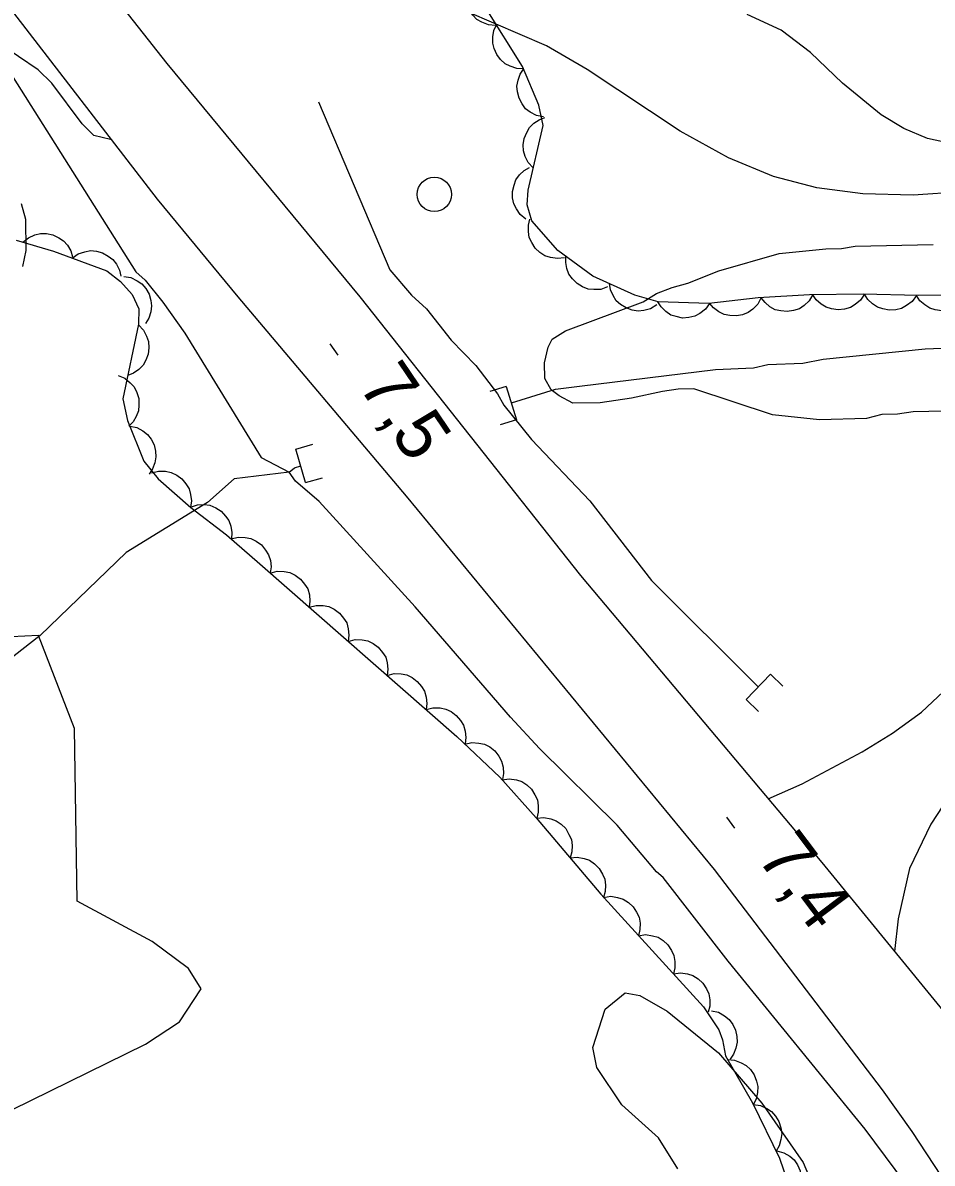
# Model space of a CAD drawing. Extents: x 336540 to 340074, y 5572036 to 5573747.
# Drawn here: x 338234.5 to 338287.2, y 5573331.3 to 5573397.3 of the extents above; entities that cross this region are included whole.
import ezdxf

# ---------------------------------------------------------------- set-up
doc = ezdxf.new("R2010")
doc.units = 0
for name, color, linetype in [('Niveau 19', 7, 'Continuous'), ('Niveau 2', 7, 'Continuous'), ('Niveau 21', 7, 'Continuous'), ('Niveau 26', 7, 'Continuous'), ('Niveau 3', 7, 'Continuous'), ('Niveau 36', 7, 'Continuous'), ('Niveau 4', 7, 'Continuous'), ('Niveau 44', 7, 'Continuous')]:
    doc.layers.add(name, color=color, linetype=linetype)

msp = doc.modelspace()

# ---------------------------------------------------------------- linework, layer by layer
at = {"layer": 'Niveau 19'}
for points in [[(338277.67, 5573352.4), (338279.64, 5573353.26), (338283.12, 5573355.12), (338284.87, 5573356.21), (338286.56, 5573357.41), (338288.13, 5573358.9), (338289.53, 5573360.62), (338292.22, 5573364.81), (338293, 5573365.63), (338295.05, 5573369.48), (338296.7, 5573372.09), (338297.44, 5573373.05), (338298.2, 5573373.7), (338299.75, 5573376.02), (338300.78, 5573377.2), (338302.04, 5573378.38), (338303.59, 5573379.5), (338307.35, 5573381.76), (338308.56, 5573382.65), (338310.2, 5573383.59), (338312.55, 5573385.48), (338314.09, 5573386.39), (338315.52, 5573388.34), (338315.81, 5573389.31)], [(338319.28, 5573386.25), (338317.2, 5573385.31), (338316.03, 5573384.51), (338314.72, 5573383.54), (338312.27, 5573381.27), (338310.77, 5573380.26), (338309.26, 5573378.8), (338308.3, 5573377.59), (338306.91, 5573375.61), (338304.61, 5573373.96), (338301.9, 5573371.63), (338299.72, 5573368.76), (338296.43, 5573364), (338294.73, 5573361.96), (338293.54, 5573360.68), (338292.25, 5573358.79), (338291.36, 5573357.15), (338288.45, 5573353), (338287.1, 5573350.93), (338285.86, 5573348.36), (338285.21, 5573345.45), (338285, 5573343.56)]]:
    msp.add_lwpolyline(points, dxfattribs=at)
at = {"layer": 'Niveau 2'}
for points in [[(338298.37, 5573398.24), (338298.56, 5573396.64), (338298.38, 5573395.05), (338297.71, 5573393.56), (338296.46, 5573392.06), (338294.6, 5573390.84), (338293.48, 5573390.38), (338291.08, 5573390), (338289.75, 5573390.03), (338286.91, 5573390.64), (338285.53, 5573391.22), (338284.21, 5573392.02), (338281.97, 5573393.85), (338280.13, 5573395.63), (338278.43, 5573396.93), (338276.46, 5573397.83)], [(338296.17, 5573389.97), (338293.62, 5573389.11), (338292.58, 5573388.6), (338290.23, 5573387.79), (338288.91, 5573387.56), (338286.07, 5573387.37), (338283.16, 5573387.45), (338280.5, 5573387.8), (338277.98, 5573388.44), (338275.37, 5573389.52), (338272.57, 5573391.08), (338267.18, 5573394.65), (338264.82, 5573396.01), (338260.25, 5573397.99)], [(338239.57, 5573390.6), (338238.61, 5573390.83), (338237.92, 5573391.5), (338236.17, 5573393.85), (338235.37, 5573394.63), (338233.07, 5573396.17)], [(338234.39, 5573386.88), (338234.64, 5573385.97), (338234.67, 5573384.16), (338234.46, 5573383.24)], [(338287.88, 5573374.86), (338286.07, 5573374.82), (338285.17, 5573374.68), (338284.26, 5573374.67), (338283.36, 5573374.42), (338280.65, 5573374.36), (338277.92, 5573374.64), (338273.36, 5573376.14), (338272.46, 5573376.12), (338271.55, 5573375.99), (338269.75, 5573375.61), (338267.94, 5573375.34), (338266.36, 5573375.31), (338265.56, 5573375.74), (338265.1, 5573376.08), (338264.74, 5573376.75), (338264.72, 5573377.66), (338264.93, 5573378.57), (338265.15, 5573379.03), (338265.93, 5573379.51), (338270.43, 5573381.19), (338271.21, 5573381.66), (338272.11, 5573382.02), (338273.01, 5573382.27), (338274.81, 5573382.99), (338278.3, 5573383.98), (338281.01, 5573384.26), (338281.92, 5573384.28), (338282.71, 5573384.41), (338287.24, 5573384.51)], [(338233.85, 5573334.38), (338241.6, 5573338.18), (338243.56, 5573339.47), (338244.82, 5573341.4), (338244.08, 5573342.56), (338241.98, 5573344.14), (338237.63, 5573346.47), (338237.48, 5573356.48), (338235.4, 5573361.86), (338225.09, 5573361.36)], [(338272.44, 5573330.96), (338271.31, 5573332.76), (338269.2, 5573334.68), (338267.75, 5573336.83), (338267.51, 5573337.99), (338268.23, 5573340.22), (338269.39, 5573341.15), (338270.24, 5573341.01), (338271.81, 5573340.09), (338274.8, 5573337.69), (338277.31, 5573334.77), (338279.7, 5573331.33), (338282.01, 5573325.83)]]:
    msp.add_lwpolyline(points, dxfattribs=at)
at = {"layer": 'Niveau 21'}
for points in [[(338227.71, 5573414.68), (338239.51, 5573399.22), (338242.83, 5573395), (338254.02, 5573381.48), (338266.8, 5573365.33), (338280.79, 5573348.7), (338289.44, 5573338.13), (338292.91, 5573333.62), (338294.79, 5573330.79), (338295.28, 5573329.9), (338296.29, 5573327.68), (338299.56, 5573319.01), (338300.39, 5573316.57), (338301.28, 5573313.38), (338302.46, 5573307.57), (338303.71, 5573299.67), (338304.86, 5573291), (338305.32, 5573286.05), (338305.5, 5573282.34)], [(338299.98, 5573285.76), (338299.82, 5573290.08), (338299.38, 5573295.64), (338298.57, 5573301.16), (338297.34, 5573306.78), (338295.86, 5573312.19), (338294.36, 5573317.05), (338292.52, 5573321.92), (338290.95, 5573325.2), (338288.56, 5573329.25), (338286.01, 5573333.12), (338284.29, 5573335.54), (338274.56, 5573348.31), (338256.72, 5573369.93), (338246.97, 5573381.47), (338242.29, 5573387.14), (338222.82, 5573412.38)]]:
    msp.add_lwpolyline(points, dxfattribs=at)
at = {"layer": 'Niveau 26'}
for p, q in [((338262.5, 5573376.29), (338261.54, 5573376)), ((338262.5, 5573376.29), (338263.09, 5573374.36)), ((338263.09, 5573374.36), (338262.14, 5573374.07)), ((338250.31, 5573372.66), (338251.28, 5573372.94)), ((338250.87, 5573370.72), (338250.31, 5573372.66)), ((338250.87, 5573370.72), (338251.84, 5573371)), ((338276.4, 5573358.15), (338277.8, 5573359.61)), ((338277.8, 5573359.61), (338278.52, 5573358.92)), ((338276.4, 5573358.15), (338277.12, 5573357.46))]:
    msp.add_line(p, q, dxfattribs=at)
at = {"layer": 'Niveau 3'}
for p, q in [((338252.28, 5573378.76), (338252.74, 5573378.09)), ((338275.25, 5573351.34), (338275.73, 5573350.69))]:
    msp.add_line(p, q, dxfattribs=at)
at = {"layer": 'Niveau 36'}
msp.add_circle((338258.329, 5573387.411), 1, dxfattribs=at)
at = {"layer": 'Niveau 4'}
for points in [[(338231.96, 5573397.27), (338241.04, 5573382.92), (338241.58, 5573382.44), (338242.6, 5573381.16), (338243.87, 5573379.37), (338248.29, 5573372.16), (338249.92, 5573371.32), (338246.73, 5573370.94), (338245.19, 5573369.56), (338240.47, 5573366.66), (338235.49, 5573361.85), (338233.07, 5573359.99)], [(338251.61, 5573392.78), (338255.76, 5573383.05), (338257, 5573381.58), (338257.88, 5573380.78), (338259.3, 5573378.97), (338260.73, 5573377.5), (338261.98, 5573375.85), (338262.35, 5573375.2), (338263.96, 5573373.22), (338267.33, 5573369.65), (338270.91, 5573365.04), (338277.1, 5573358.88)], [(338262.8, 5573375.34), (338265.34, 5573376.12), (338266.74, 5573376.31), (338274.62, 5573377.26), (338276.82, 5573377.36), (338277.65, 5573377.56), (338279.68, 5573377.64), (338280.85, 5573377.86), (338286.76, 5573378.46), (338292.49, 5573378.7), (338295.17, 5573379.34), (338305.49, 5573383.69), (338307.13, 5573384.61), (338309.45, 5573385.73), (338312.61, 5573386.88), (338313.96, 5573387.28), (338318.87, 5573388.37), (338321.33, 5573389.48)], [(338286.21, 5573329.34), (338283.29, 5573333.27), (338275.35, 5573342.99), (338271.58, 5573347.84), (338271.2, 5573348.17), (338268.93, 5573350.88), (338264.42, 5573355.32), (338262.74, 5573357.13), (338257.22, 5573363.52), (338251.65, 5573369.62), (338250.29, 5573370.8), (338249.92, 5573371.32), (338250.22, 5573371.58), (338250.6, 5573371.69)]]:
    msp.add_lwpolyline(points, dxfattribs=at)
at = {"layer": 'Niveau 44'}
for points in [[(338261.88, 5573397.2), (338261.46, 5573397.23), (338261.09, 5573397.38), (338260.8, 5573397.54), (338260.55, 5573397.8), (338260.35, 5573398.1), (338260.22, 5573398.46), (338260.14, 5573398.78), (338260.17, 5573399.13), (338260.25, 5573399.49), (338260.41, 5573399.81)], [(338289.76, 5573381.6), (338286.36, 5573381.55), (338283.17, 5573381.64), (338280.07, 5573381.6), (338277.09, 5573381.41), (338274.23, 5573381.1), (338271.29, 5573381.19), (338269.95, 5573381.58), (338267.52, 5573382.68), (338265.49, 5573384.17), (338263.97, 5573385.87), (338263.7, 5573386.8), (338263.76, 5573387.65), (338264.63, 5573391.41), (338264.38, 5573392.57), (338263.44, 5573394.82), (338261.33, 5573398.18)], [(338263.52, 5573394.68), (338263.11, 5573394.7), (338262.72, 5573394.83), (338262.43, 5573394.98), (338262.17, 5573395.22), (338261.95, 5573395.51), (338261.8, 5573395.87), (338261.71, 5573396.18), (338261.72, 5573396.53), (338261.78, 5573396.9), (338261.93, 5573397.23)], [(338264.66, 5573391.9), (338264.25, 5573391.99), (338263.89, 5573392.18), (338263.62, 5573392.37), (338263.41, 5573392.65), (338263.24, 5573392.98), (338263.15, 5573393.35), (338263.11, 5573393.68), (338263.18, 5573394.02), (338263.3, 5573394.37), (338263.5, 5573394.67)], [(338264.06, 5573388.94), (338263.77, 5573389.25), (338263.6, 5573389.61), (338263.49, 5573389.93), (338263.48, 5573390.28), (338263.53, 5573390.64), (338263.68, 5573391), (338263.84, 5573391.28), (338264.09, 5573391.53), (338264.4, 5573391.73), (338264.73, 5573391.86)], [(338263.64, 5573385.98), (338263.31, 5573386.24), (338263.08, 5573386.57), (338262.93, 5573386.86), (338262.86, 5573387.21), (338262.86, 5573387.58), (338262.95, 5573387.95), (338263.06, 5573388.26), (338263.27, 5573388.54), (338263.54, 5573388.79), (338263.85, 5573388.97)], [(338265.87, 5573383.74), (338265.46, 5573383.69), (338265.06, 5573383.75), (338264.74, 5573383.85), (338264.45, 5573384.04), (338264.18, 5573384.29), (338263.97, 5573384.62), (338263.83, 5573384.91), (338263.78, 5573385.26), (338263.79, 5573385.63), (338263.87, 5573385.98)], [(338234.49, 5573384.64), (338234.82, 5573384.9), (338235.19, 5573385.06), (338235.51, 5573385.15), (338235.86, 5573385.14), (338236.22, 5573385.07), (338236.57, 5573384.9), (338236.85, 5573384.73), (338237.07, 5573384.46), (338237.26, 5573384.14), (338237.37, 5573383.8)], [(338234.11, 5573384.75), (338236.27, 5573384.12), (338239.35, 5573382.98), (338240.15, 5573382.36), (338240.82, 5573381.62), (338241.21, 5573380.78), (338241.19, 5573379.9), (338240.29, 5573375.56), (338240.55, 5573374.31), (338241.5, 5573371.96), (338242.33, 5573370.94), (338244.22, 5573369.28), (338246.28, 5573367.69), (338248.21, 5573366.01), (338259.64, 5573356), (338262.13, 5573353.65), (338264.23, 5573351.3), (338267.97, 5573346.87), (338273.93, 5573340.34), (338274.81, 5573339.02), (338275.03, 5573338.44), (338275.19, 5573337.51), (338276.76, 5573334.79), (338278.33, 5573331.58), (338279.2, 5573329.06)], [(338237.35, 5573383.72), (338237.69, 5573383.96), (338238.07, 5573384.09), (338238.4, 5573384.16), (338238.75, 5573384.12), (338239.1, 5573384.03), (338239.44, 5573383.84), (338239.7, 5573383.64), (338239.91, 5573383.36), (338240.08, 5573383.03), (338240.16, 5573382.68)], [(338268.37, 5573382.06), (338267.98, 5573381.91), (338267.57, 5573381.9), (338267.24, 5573381.92), (338266.92, 5573382.05), (338266.6, 5573382.24), (338266.33, 5573382.52), (338266.13, 5573382.78), (338266.01, 5573383.11), (338265.94, 5573383.47), (338265.95, 5573383.83)], [(338240.34, 5573382.66), (338240.75, 5573382.59), (338241.12, 5573382.41), (338241.39, 5573382.23), (338241.62, 5573381.96), (338241.8, 5573381.64), (338241.9, 5573381.27), (338241.95, 5573380.95), (338241.9, 5573380.6), (338241.79, 5573380.25), (338241.6, 5573379.94)], [(338271.22, 5573381.01), (338270.86, 5573380.79), (338270.47, 5573380.69), (338270.14, 5573380.65), (338269.79, 5573380.7), (338269.44, 5573380.83), (338269.12, 5573381.04), (338268.87, 5573381.25), (338268.69, 5573381.55), (338268.54, 5573381.89), (338268.48, 5573382.24)], [(338280.26, 5573381.61), (338280.05, 5573381.25), (338279.75, 5573380.98), (338279.48, 5573380.79), (338279.14, 5573380.68), (338278.78, 5573380.62), (338278.4, 5573380.66), (338278.08, 5573380.73), (338277.77, 5573380.9), (338277.49, 5573381.14), (338277.26, 5573381.42)], [(338283.26, 5573381.64), (338283.03, 5573381.29), (338282.72, 5573381.03), (338282.44, 5573380.86), (338282.1, 5573380.76), (338281.73, 5573380.73), (338281.35, 5573380.78), (338281.04, 5573380.87), (338280.74, 5573381.06), (338280.46, 5573381.31), (338280.26, 5573381.6)], [(338286.26, 5573381.55), (338286.01, 5573381.21), (338285.69, 5573380.97), (338285.4, 5573380.8), (338285.06, 5573380.72), (338284.69, 5573380.7), (338284.32, 5573380.78), (338284.01, 5573380.87), (338283.72, 5573381.07), (338283.45, 5573381.33), (338283.26, 5573381.64)], [(338289.26, 5573381.59), (338289.03, 5573381.24), (338288.72, 5573380.98), (338288.44, 5573380.81), (338288.1, 5573380.71), (338287.73, 5573380.67), (338287.35, 5573380.73), (338287.04, 5573380.82), (338286.74, 5573381.01), (338286.46, 5573381.25), (338286.26, 5573381.55)], [(338274.28, 5573381.1), (338274.04, 5573380.76), (338273.71, 5573380.51), (338273.43, 5573380.35), (338273.08, 5573380.27), (338272.71, 5573380.25), (338272.34, 5573380.33), (338272.03, 5573380.42), (338271.74, 5573380.63), (338271.48, 5573380.89), (338271.28, 5573381.19)], [(338277.26, 5573381.43), (338277.07, 5573381.06), (338276.78, 5573380.77), (338276.52, 5573380.57), (338276.19, 5573380.44), (338275.83, 5573380.37), (338275.45, 5573380.4), (338275.13, 5573380.45), (338274.81, 5573380.61), (338274.51, 5573380.83), (338274.28, 5573381.11)], [(338241.18, 5573379.85), (338241.47, 5573379.55), (338241.66, 5573379.19), (338241.77, 5573378.88), (338241.79, 5573378.53), (338241.74, 5573378.16), (338241.61, 5573377.8), (338241.46, 5573377.52), (338241.21, 5573377.27), (338240.9, 5573377.05), (338240.57, 5573376.91)], [(338240.01, 5573376.91), (338240.39, 5573376.76), (338240.71, 5573376.5), (338240.94, 5573376.26), (338241.09, 5573375.94), (338241.2, 5573375.59), (338241.21, 5573375.21), (338241.19, 5573374.88), (338241.06, 5573374.55), (338240.87, 5573374.24), (338240.62, 5573373.98)], [(338240.68, 5573373.99), (338241.09, 5573373.91), (338241.44, 5573373.71), (338241.71, 5573373.51), (338241.92, 5573373.23), (338242.09, 5573372.9), (338242.17, 5573372.53), (338242.2, 5573372.2), (338242.13, 5573371.86), (338242, 5573371.51), (338241.8, 5573371.21)], [(338241.95, 5573371.28), (338242.35, 5573371.38), (338242.76, 5573371.37), (338243.08, 5573371.31), (338243.4, 5573371.15), (338243.7, 5573370.93), (338243.94, 5573370.64), (338244.12, 5573370.36), (338244.21, 5573370.02), (338244.25, 5573369.65), (338244.2, 5573369.3)], [(338244.2, 5573369.3), (338244.6, 5573369.43), (338245, 5573369.44), (338245.33, 5573369.4), (338245.66, 5573369.26), (338245.97, 5573369.06), (338246.23, 5573368.78), (338246.42, 5573368.52), (338246.54, 5573368.19), (338246.6, 5573367.82), (338246.58, 5573367.46)], [(338246.56, 5573367.45), (338246.96, 5573367.55), (338247.37, 5573367.54), (338247.7, 5573367.48), (338248.01, 5573367.33), (338248.31, 5573367.11), (338248.55, 5573366.81), (338248.73, 5573366.54), (338248.83, 5573366.2), (338248.87, 5573365.83), (338248.82, 5573365.48)], [(338248.82, 5573365.47), (338249.23, 5573365.58), (338249.63, 5573365.56), (338249.96, 5573365.51), (338250.27, 5573365.35), (338250.57, 5573365.13), (338250.81, 5573364.84), (338250.99, 5573364.56), (338251.09, 5573364.22), (338251.12, 5573363.85), (338251.08, 5573363.5)], [(338251.08, 5573363.5), (338251.48, 5573363.6), (338251.89, 5573363.59), (338252.22, 5573363.53), (338252.53, 5573363.38), (338252.83, 5573363.16), (338253.07, 5573362.86), (338253.25, 5573362.59), (338253.34, 5573362.25), (338253.38, 5573361.88), (338253.34, 5573361.52)], [(338253.34, 5573361.52), (338253.74, 5573361.63), (338254.15, 5573361.61), (338254.47, 5573361.55), (338254.79, 5573361.4), (338255.08, 5573361.18), (338255.33, 5573360.88), (338255.51, 5573360.61), (338255.6, 5573360.27), (338255.64, 5573359.9), (338255.59, 5573359.54)], [(338255.59, 5573359.54), (338256, 5573359.65), (338256.4, 5573359.63), (338256.73, 5573359.58), (338257.04, 5573359.42), (338257.34, 5573359.2), (338257.58, 5573358.91), (338257.76, 5573358.63), (338257.86, 5573358.29), (338257.89, 5573357.92), (338257.85, 5573357.57)], [(338257.85, 5573357.57), (338258.25, 5573357.67), (338258.66, 5573357.66), (338258.99, 5573357.6), (338259.3, 5573357.45), (338259.6, 5573357.23), (338259.84, 5573356.93), (338260.02, 5573356.66), (338260.11, 5573356.32), (338260.15, 5573355.95), (338260.11, 5573355.59)], [(338260.09, 5573355.57), (338260.5, 5573355.67), (338260.9, 5573355.63), (338261.23, 5573355.57), (338261.54, 5573355.4), (338261.83, 5573355.17), (338262.06, 5573354.86), (338262.23, 5573354.58), (338262.31, 5573354.24), (338262.33, 5573353.87), (338262.27, 5573353.52)], [(338262.26, 5573353.5), (338262.67, 5573353.56), (338263.08, 5573353.49), (338263.39, 5573353.4), (338263.69, 5573353.21), (338263.96, 5573352.95), (338264.16, 5573352.63), (338264.3, 5573352.33), (338264.35, 5573351.99), (338264.35, 5573351.62), (338264.26, 5573351.27)], [(338264.26, 5573351.27), (338264.67, 5573351.31), (338265.07, 5573351.23), (338265.39, 5573351.13), (338265.68, 5573350.93), (338265.94, 5573350.67), (338266.13, 5573350.34), (338266.27, 5573350.04), (338266.31, 5573349.69), (338266.29, 5573349.32), (338266.19, 5573348.97)], [(338266.19, 5573348.97), (338266.61, 5573349.02), (338267.01, 5573348.94), (338267.32, 5573348.84), (338267.61, 5573348.64), (338267.87, 5573348.37), (338268.07, 5573348.04), (338268.2, 5573347.75), (338268.24, 5573347.4), (338268.23, 5573347.03), (338268.13, 5573346.68)], [(338268.14, 5573346.69), (338268.55, 5573346.75), (338268.95, 5573346.69), (338269.27, 5573346.59), (338269.57, 5573346.4), (338269.84, 5573346.15), (338270.04, 5573345.83), (338270.19, 5573345.54), (338270.25, 5573345.19), (338270.24, 5573344.82), (338270.16, 5573344.47)], [(338270.16, 5573344.47), (338270.57, 5573344.53), (338270.97, 5573344.47), (338271.29, 5573344.38), (338271.59, 5573344.19), (338271.86, 5573343.94), (338272.07, 5573343.62), (338272.21, 5573343.32), (338272.27, 5573342.98), (338272.27, 5573342.61), (338272.18, 5573342.26)], [(338272.18, 5573342.26), (338272.59, 5573342.32), (338273, 5573342.26), (338273.31, 5573342.16), (338273.61, 5573341.97), (338273.88, 5573341.72), (338274.09, 5573341.4), (338274.24, 5573341.11), (338274.29, 5573340.76), (338274.29, 5573340.39), (338274.2, 5573340.04)], [(338274.39, 5573340.12), (338274.8, 5573340.03), (338275.15, 5573339.82), (338275.41, 5573339.62), (338275.62, 5573339.33), (338275.78, 5573339), (338275.85, 5573338.63), (338275.88, 5573338.3), (338275.8, 5573337.96), (338275.66, 5573337.61), (338275.46, 5573337.32)], [(338275.32, 5573337.29), (338275.73, 5573337.26), (338276.11, 5573337.11), (338276.4, 5573336.95), (338276.65, 5573336.71), (338276.86, 5573336.4), (338277, 5573336.04), (338277.08, 5573335.73), (338277.06, 5573335.38), (338276.97, 5573335.01), (338276.82, 5573334.69)], [(338276.81, 5573334.69), (338277.22, 5573334.63), (338277.59, 5573334.46), (338277.87, 5573334.28), (338278.1, 5573334.01), (338278.29, 5573333.7), (338278.4, 5573333.33), (338278.46, 5573333.01), (338278.41, 5573332.66), (338278.31, 5573332.3), (338278.13, 5573331.99)], [(338278.18, 5573332.01), (338278.58, 5573331.9), (338278.93, 5573331.69), (338279.18, 5573331.48), (338279.38, 5573331.19), (338279.53, 5573330.85), (338279.59, 5573330.47), (338279.61, 5573330.15), (338279.52, 5573329.8), (338279.38, 5573329.47), (338279.16, 5573329.18)]]:
    msp.add_lwpolyline(points, dxfattribs=at)

# ---------------------------------------------------------------- texts
at = {"layer": 'Niveau 3'}
for s, rotation, p in [('7,5    ', 304.10413, (338253.87, 5573376.35)), ('7,4    ', 307.06253, (338276.95, 5573349.01))]:
    msp.add_text(s, height=3, rotation=rotation, dxfattribs=at).set_placement(p)

doc.saveas('drawing.dxf')
